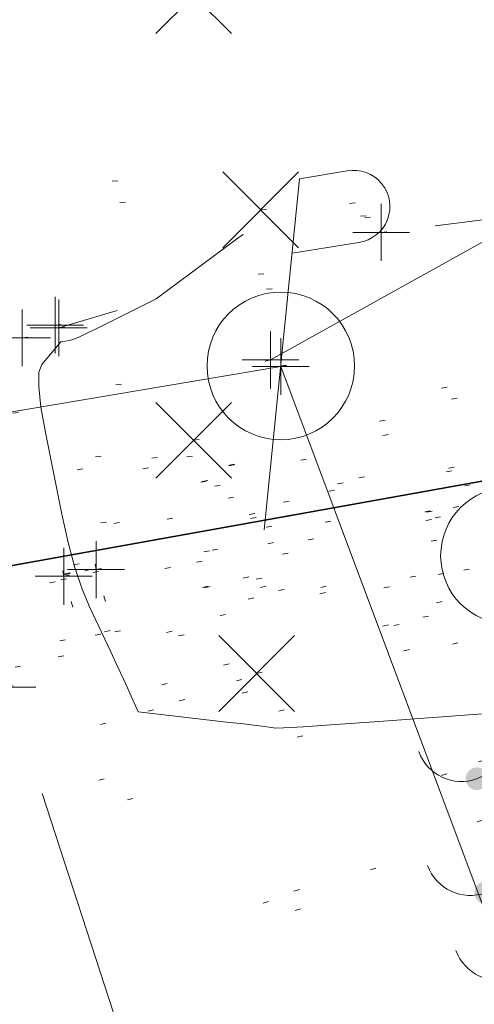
# Model space of a CAD drawing. Extents: x 413123 to 1465301, y 377724 to 504150.
# Tile 629 of 656: x 1463884 to 1463892, y 433947 to 433964. Entities that reach past the tile are written whole.
import ezdxf

# ---------------------------------------------------------------- set-up
doc = ezdxf.new("R2010")
doc.units = 0
doc.header["$MEASUREMENT"] = 0
for name, pattern in [('DGN Style 1', [8.732639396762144, 0.01453018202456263, -8.71810921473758]), ('DGN Style 3', [20.34225483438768, 14.53018202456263, -5.812072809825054]), ('DGN Style 5', [10.171127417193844, 4.35905460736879, -5.812072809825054]), ('ohcombex', [0])]:
    doc.linetypes.add(name, pattern=pattern)
for name, color, linetype, lineweight in [('DT_X_Contour_Minor', 136, 'DGN Style 3', 0), ('DT_X_Terrain_Ground_Line', 92, 'DGN Style 3', 13), ('PV_X_Curb', 120, 'DGN Style 1', 0), ('PV_X_EOP', 7, 'DGN Style 3', 0), ('PV_X_Walk', 120, 'DGN Style 5', 0), ('SV_X_Mon_Cells_Found', 7, 'Continuous', 0), ('SV_X_Random_Point (Construction)', 7, 'Continuous', 0), ('UT_X_Electric_Cells', 1, 'Continuous', 0), ('UT_X_Misc_Cells', 7, 'Continuous', 0), ('UT_X_Overhead_Combined', 30, 'ohcombex', 0)]:
    doc.layers.add(name, color=color, linetype=linetype, lineweight=lineweight)
for name, color, linetype, lineweight, transparency in [('SV_Observation (Construction)', 97, 'DGN Style 1', 0, 0.9), ('SV_Setup (Construction)', 4, 'Continuous', 30, 0.9), ('SV_X_Shot_Marker (Construction)', 40, 'Continuous', 0, 0.5)]:
    doc.layers.add(name, color=color, linetype=linetype, lineweight=lineweight, transparency=transparency)

# ---------------------------------------------------------------- blocks, each defined once
blk = doc.blocks.new('DM_5')
at = {"layer": 'UT_X_Misc_Cells', "linetype": 'Continuous', "lineweight": 0}
h = blk.add_hatch(color=52, dxfattribs=at)
edge = h.paths.add_edge_path()
edge.add_arc((3.637978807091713e-12, 1.818989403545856e-12), 0.01, 0, 360)
at = {"layer": 'UT_X_Misc_Cells', "color": 52, "linetype": 'Continuous', "lineweight": 0}
blk.add_arc((0.04000000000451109, -1.455191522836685e-11), 0.04000000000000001, 90, 270, dxfattribs=at)
blk = doc.blocks.new('DM_6')
at = {"layer": 'UT_X_Misc_Cells', "linetype": 'Continuous', "lineweight": 0}
h = blk.add_hatch(color=52, dxfattribs=at)
edge = h.paths.add_edge_path()
edge.add_arc((1.091393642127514e-11, 0), 0.01, 0, 360)
at = {"layer": 'UT_X_Misc_Cells', "color": 52, "linetype": 'Continuous', "lineweight": 0}
blk.add_arc((0.04000000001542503, 0), 0.04000000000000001, 90, 270, dxfattribs=at)
blk = doc.blocks.new('DM_7')
at = {"layer": 'UT_X_Misc_Cells', "linetype": 'Continuous', "lineweight": 0}
h = blk.add_hatch(color=52, dxfattribs=at)
edge = h.paths.add_edge_path()
edge.add_arc((3.637978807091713e-12, 5.456968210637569e-12), 0.01, 0, 360)
at = {"layer": 'UT_X_Misc_Cells', "color": 52, "linetype": 'Continuous', "lineweight": 0}
blk.add_arc((0.03999999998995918, 0), 0.04000000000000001, 90, 270, dxfattribs=at)
blk = doc.blocks.new('SVPT_91')
at = {"layer": 'SV_X_Shot_Marker (Construction)', "transparency": 33554495}
for p, q in [((1.455191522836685e-11, 0.02500000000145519), (1.455191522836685e-11, -0.02499999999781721)), ((-0.02499999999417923, 3.637978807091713e-12), (0.02500000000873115, 3.637978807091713e-12))]:
    blk.add_line(p, q, dxfattribs=at)
blk.add_point((1.455191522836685e-11, 3.637978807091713e-12), dxfattribs=at)
blk = doc.blocks.new('PP_3')
at = {"layer": 'UT_X_Electric_Cells', "color": 1, "linetype": 'Continuous', "lineweight": 0}
for p, q in [((0.04283333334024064, 0.1599999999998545), (-0.03749999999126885, -0.1400000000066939)), ((0.04283333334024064, 0.1599999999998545), (0.0853333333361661, 0.1600000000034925)), ((0.02575000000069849, 0.0962500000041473), (0.08533333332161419, 0.09624999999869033))]:
    blk.add_line(p, q, dxfattribs=at)
blk.add_circle((0, -1.818989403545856e-12), 0.06499999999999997, dxfattribs=at)
at = {"layer": 'UT_X_Electric_Cells', "color": 1, "linetype": 'Continuous', "lineweight": 0, "extrusion": (0, 0, -1)}
blk.add_arc((-0.08595833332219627, 0.1281249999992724), 0.03188112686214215, 88.8766972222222, 271.1233027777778, dxfattribs=at)
blk = doc.blocks.new('X_30')
at = {"layer": 'SV_X_Random_Point (Construction)', "color": 7, "linetype": 'Continuous', "lineweight": 0, "transparency": 33554559}
for p, q in [((-0.03333333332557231, -0.03337499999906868), (0.03333333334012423, 0.03337499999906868)), ((-0.03333333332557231, 0.03337499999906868), (0.03333333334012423, -0.03337499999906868))]:
    blk.add_line(p, q, dxfattribs=at)
blk = doc.blocks.new('SVPT_93')
at = {"layer": 'SV_X_Shot_Marker (Construction)', "transparency": 33554495}
for p, q in [((-1.455191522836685e-11, 0.02499999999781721), (-1.455191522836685e-11, -0.02500000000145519)), ((-0.02500000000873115, 0), (0.02499999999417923, 0))]:
    blk.add_line(p, q, dxfattribs=at)
blk.add_point((-1.455191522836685e-11, 0), dxfattribs=at)
blk = doc.blocks.new('SVPT_94')
at = {"layer": 'SV_X_Shot_Marker (Construction)', "transparency": 33554495}
for p, q in [((0, 0.02500000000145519), (0, -0.02500000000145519)), ((-0.02499999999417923, 0), (0.02500000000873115, 0))]:
    blk.add_line(p, q, dxfattribs=at)
blk.add_point((0, 0), dxfattribs=at)
blk = doc.blocks.new('SVPT_95')
at = {"layer": 'SV_X_Shot_Marker (Construction)', "transparency": 33554495}
for p, q in [((0, 0.02499999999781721), (0, -0.02500000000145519)), ((-0.02499999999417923, 0), (0.02499999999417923, 0))]:
    blk.add_line(p, q, dxfattribs=at)
blk.add_point((0, 0), dxfattribs=at)
blk = doc.blocks.new('X_31')
at = {"layer": 'SV_X_Random_Point (Construction)', "color": 7, "linetype": 'Continuous', "lineweight": 0, "transparency": 33554559}
for p, q in [((-0.03333333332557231, -0.03337499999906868), (0.03333333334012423, 0.03337499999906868)), ((-0.03333333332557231, 0.03337499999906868), (0.03333333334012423, -0.03337499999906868))]:
    blk.add_line(p, q, dxfattribs=at)
blk = doc.blocks.new('SVPT_103')
at = {"layer": 'SV_X_Shot_Marker (Construction)', "transparency": 33554495}
for p, q in [((0, 0.02500000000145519), (0, -0.02499999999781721)), ((-0.02499999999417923, 3.637978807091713e-12), (0.02499999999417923, 3.637978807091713e-12))]:
    blk.add_line(p, q, dxfattribs=at)
blk.add_point((0, 3.637978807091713e-12), dxfattribs=at)
blk = doc.blocks.new('X_33')
at = {"layer": 'SV_X_Random_Point (Construction)', "color": 7, "linetype": 'Continuous', "lineweight": 0, "transparency": 33554559}
for p, q in [((-0.03333333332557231, -0.03337500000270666), (0.03333333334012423, 0.03337499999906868)), ((-0.03333333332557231, 0.03337499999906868), (0.03333333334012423, -0.03337500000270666))]:
    blk.add_line(p, q, dxfattribs=at)
blk = doc.blocks.new('X_34')
at = {"layer": 'SV_X_Random_Point (Construction)', "color": 7, "linetype": 'Continuous', "lineweight": 0, "transparency": 33554559}
for p, q in [((-0.03333333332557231, -0.03337499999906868), (0.03333333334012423, 0.03337500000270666)), ((-0.03333333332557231, 0.03337500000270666), (0.03333333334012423, -0.03337499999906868))]:
    blk.add_line(p, q, dxfattribs=at)
blk = doc.blocks.new('SVPT_104')
at = {"layer": 'SV_X_Shot_Marker (Construction)', "transparency": 33554495}
for p, q in [((1.455191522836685e-11, 0.02500000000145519), (1.455191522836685e-11, -0.02500000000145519)), ((-0.02499999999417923, 0), (0.02500000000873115, 0))]:
    blk.add_line(p, q, dxfattribs=at)
blk.add_point((1.455191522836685e-11, 0), dxfattribs=at)
blk = doc.blocks.new('SVPT_105')
at = {"layer": 'SV_X_Shot_Marker (Construction)', "transparency": 33554495}
for p, q in [((1.455191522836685e-11, 0.02500000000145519), (1.455191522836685e-11, -0.02500000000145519)), ((-0.02499999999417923, 0), (0.02500000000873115, 0))]:
    blk.add_line(p, q, dxfattribs=at)
blk.add_point((1.455191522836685e-11, 0), dxfattribs=at)
blk = doc.blocks.new('SVPT_106')
at = {"layer": 'SV_X_Shot_Marker (Construction)', "transparency": 33554495}
for p, q in [((0, 0.02499999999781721), (0, -0.02500000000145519)), ((-0.02499999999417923, 0), (0.02500000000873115, 0))]:
    blk.add_line(p, q, dxfattribs=at)
blk.add_point((0, 0), dxfattribs=at)
blk = doc.blocks.new('SVPT_302')
at = {"layer": 'SV_X_Shot_Marker (Construction)', "transparency": 33554495}
for p, q in [((1.455191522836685e-11, 0.02499999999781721), (1.455191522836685e-11, -0.02500000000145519)), ((-0.02499999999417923, 0), (0.02500000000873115, 0))]:
    blk.add_line(p, q, dxfattribs=at)
blk.add_point((1.455191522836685e-11, 0), dxfattribs=at)
blk = doc.blocks.new('*U5554', base_point=(1463158.719041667, 433438.2508333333, 579.5851666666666))
at = {"layer": 'DT_X_Contour_Minor', "elevation": 587.0000000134, "flags": 128}
blk.add_lwpolyline([(1463885.846770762, 433953.0505833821), (1463885.971694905, 433952.7848986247), (1463886.069770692, 433952.5750363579), (1463886.140998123, 433952.4209965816), (1463886.185377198, 433952.3227792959), (1463886.329833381, 433951.994684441), (1463887.889808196, 433951.8170019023), (1463888.187437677, 433951.7829084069), (1463888.411765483, 433951.7567775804), (1463888.562791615, 433951.7386094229), (1463888.640516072, 433951.7284039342), (1463888.750045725, 433951.7118061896), (1463888.894839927, 433951.7143996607), (1463889.247075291, 433951.7346283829), (1463889.806751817, 433951.7724923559), (1463890.573869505, 433951.8279915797), (1463892.896104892, 433951.9995031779), (1463893.736121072, 433951.9809543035), (1463894.514493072, 433951.7966739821), (1463895.231220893, 433951.4466622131), (1463895.886304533, 433950.930918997), (1463897.551002, 433949.3346284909), (1463898.176016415, 433948.7662622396), (1463898.802536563, 433948.258381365), (1463899.430562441, 433947.8109858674), (1463900.06009405, 433947.4240757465), (1463901.74085265, 433946.4729625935), (1463902.308046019, 433946.1409313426), (1463902.749057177, 433945.8581724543), (1463903.063886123, 433945.6246859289), (1463903.252532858, 433945.4404717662), (1463903.587347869, 433945.0149304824), (1463903.734286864, 433944.8464693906), (1463903.923992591, 433944.6602420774), (1463904.156465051, 433944.456248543), (1463904.431704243, 433944.2344887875), (1463905.22269773, 433943.6194411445), (1463905.497583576, 433943.3871857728), (1463905.728995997, 433943.1517053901), (1463905.916934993, 433942.9129999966), (1463906.061400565, 433942.6710695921), (1463906.388677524, 433942.0216218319), (1463906.517405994, 433941.7667798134), (1463906.658133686, 433941.4893395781), (1463906.810860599, 433941.1893011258), (1463906.975586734, 433940.8666644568), (1463907.772306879, 433939.3082974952), (1463906.974349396, 433942.1687456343), (1463906.822450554, 433942.7126727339), (1463906.708735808, 433943.118547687), (1463906.633205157, 433943.3863704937), (1463906.595858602, 433943.5161411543), (1463906.547179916, 433943.6781267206), (1463906.516316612, 433943.7950108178), (1463906.460235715, 433944.0241739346), (1463906.378937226, 433944.3656160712), (1463906.272421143, 433944.8193372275), (1463905.954754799, 433946.1789656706), (1463905.841432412, 433946.6494932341), (1463905.739715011, 433947.0413545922), (1463905.649602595, 433947.3545497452), (1463905.571095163, 433947.5890786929), (1463905.377215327, 433948.1096009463), (1463905.298517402, 433948.317094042), (1463905.207833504, 433948.5491816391), (1463905.105163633, 433948.8058637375), (1463904.990507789, 433949.0871403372), (1463904.668777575, 433949.8700039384), (1463904.550845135, 433950.1540803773), (1463904.438345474, 433950.4191619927), (1463904.331278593, 433950.6652487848), (1463904.229644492, 433950.8923407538), (1463903.965863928, 433951.4725929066), (1463903.86479003, 433951.6889461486), (1463903.759403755, 433951.9028167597), (1463903.649705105, 433952.1142047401), (1463903.53569408, 433952.3231100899), (1463903.225914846, 433952.8768808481), (1463903.104974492, 433953.0894491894), (1463902.974487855, 433953.3118261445), (1463902.834454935, 433953.5440117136), (1463902.684875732, 433953.7860058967), (1463902.27326948, 433954.4444018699), (1463902.122120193, 433954.6836939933), (1463901.977377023, 433954.9077733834), (1463901.83903997, 433955.1166400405), (1463901.707109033, 433955.3102939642), (1463901.363834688, 433955.8064207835), (1463901.218083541, 433956.0044278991), (1463901.038285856, 433956.2263541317), (1463900.824441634, 433956.4721994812), (1463900.576550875, 433956.7419639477), (1463899.870113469, 433957.4932280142), (1463899.627449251, 433957.7525848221), (1463899.429284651, 433957.9672071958), (1463899.27561967, 433958.1370951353), (1463899.166454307, 433958.2622486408), (1463898.934679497, 433958.5363454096), (1463898.842990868, 433958.6385475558), (1463898.741756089, 433958.739581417), (1463898.63097516, 433958.8394469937), (1463898.510648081, 433958.9381442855), (1463898.17704767, 433959.199779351), (1463898.065242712, 433959.2880677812), (1463897.980028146, 433959.3567067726), (1463897.921403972, 433959.4056963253), (1463897.88937019, 433959.4350364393), (1463897.839400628, 433959.4870774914), (1463897.813947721, 433959.510180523), (1463897.775066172, 433959.5404588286), (1463897.722755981, 433959.5779124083), (1463897.657017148, 433959.622541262), (1463897.31890243, 433959.8475515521), (1463896.81606401, 433959.9051577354), (1463896.704759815, 433959.9191563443), (1463896.586349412, 433959.9364638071), (1463896.4608328, 433959.9570801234), (1463896.32820998, 433959.9810052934), (1463895.96507418, 433960.0492175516), (1463895.774672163, 433960.0808821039), (1463895.475817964, 433960.1247165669), (1463895.068511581, 433960.180720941), (1463894.552753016, 433960.2488952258), (1463891.892824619, 433960.5954383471), (1463891.878891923, 433960.5975049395), (1463891.864696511, 433960.6008914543), (1463891.82808143, 433960.6101653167), (1463891.769046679, 433960.6253265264), (1463891.68759226, 433960.6463750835), (1463891.440487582, 433960.7103543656), (1463891.354012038, 433960.7343787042), (1463891.279913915, 433960.7584672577), (1463891.218193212, 433960.7826200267), (1463891.16884993, 433960.8068370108), (1463891.053771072, 433960.8715012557), (1463891.011490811, 433960.8967661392), (1463890.970959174, 433960.9240626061), (1463890.932176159, 433960.9533906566), (1463890.895141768, 433960.9847502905), (1463890.798714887, 433961.0710847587), (1463890.729103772, 433961.0930065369), (1463890.592590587, 433961.0940210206), (1463890.389175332, 433961.0741282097), (1463890.118858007, 433961.0333281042), (1463889.308809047, 433960.8966514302), (1463889.004481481, 433960.8231429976), (1463888.699035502, 433960.7051252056), (1463888.392471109, 433960.5425980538), (1463888.084788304, 433960.3355615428), (1463886.646325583, 433959.2655359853), (1463885.626878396, 433958.7590760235), (1463885.431589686, 433958.6634795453), (1463885.282629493, 433958.5937443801), (1463885.179997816, 433958.5498705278), (1463885.123694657, 433958.5318579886), (1463884.969046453, 433958.5081425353), (1463884.632359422, 433958.1139876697), (1463884.582600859, 433957.9740017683), (1463884.577619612, 433957.7229675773), (1463884.617415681, 433957.360885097), (1463884.701989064, 433956.8877543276), (1463884.987221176, 433955.4780078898), (1463885.098106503, 433954.9787353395), (1463885.216838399, 433954.5382275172), (1463885.343416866, 433954.1564844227), (1463885.477841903, 433953.833506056), (1463885.846770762, 433953.0505833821)], dxfattribs=at)
blk = doc.blocks.new('IPF_7')
at = {"layer": 'SV_X_Mon_Cells_Found', "color": 7, "linetype": 'Continuous', "lineweight": 0, "flags": 128}
for points in [[(0.1007188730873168, 0.04000000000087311), (0.1183555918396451, 0.04000000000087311)], [(0.1095372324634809, -0.04000000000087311), (0.1095372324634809, 0.04000000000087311)], [(0.1878001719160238, -0.04000000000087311), (0.1878001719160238, 0.04000000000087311), (0.2142552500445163, 0.04000000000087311), (0.2170152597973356, 0.03936523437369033), (0.2208690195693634, 0.03810546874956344), (0.2225267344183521, 0.03684570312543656), (0.224175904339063, 0.03558593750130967), (0.2263804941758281, 0.03244140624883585), (0.2280382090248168, 0.02928710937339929), (0.2291405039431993, 0.02424804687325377), (0.2291405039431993, 0.01668945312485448), (0.2285850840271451, 0.01416992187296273), (0.2274827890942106, 0.01039062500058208), (0.2252781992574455, 0.005986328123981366), (0.2230736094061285, 0.004091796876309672), (0.2214244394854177, 0.002832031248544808), (0.2186644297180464, 0.001572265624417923), (0.2142552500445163, 0.0009472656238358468), (0.1878001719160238, 0.0009472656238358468)], [(0.3382677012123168, 0.04000000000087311), (0.3002342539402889, 0.04000000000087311), (0.3002342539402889, -0.04000000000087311)], [(0.3002342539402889, 0.0009472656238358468), (0.3272447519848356, 0.0009472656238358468)], [(0.1574913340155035, -0.02928710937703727), (0.1602427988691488, -0.02928710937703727), (0.1619005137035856, -0.03054687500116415), (0.1635496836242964, -0.03306640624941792), (0.1635496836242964, -0.03622070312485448), (0.1619005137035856, -0.03874023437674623), (0.1602427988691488, -0.04000000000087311), (0.1574913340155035, -0.04000000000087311), (0.1558336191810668, -0.03874023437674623), (0.1541844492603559, -0.03622070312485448), (0.1541844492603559, -0.03306640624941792), (0.1558336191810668, -0.03054687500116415), (0.1574913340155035, -0.02928710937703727)], [(0.2699254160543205, -0.02928710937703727), (0.2726768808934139, -0.02928710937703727), (0.2743345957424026, -0.03054687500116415), (0.2759837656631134, -0.03306640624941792), (0.2759837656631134, -0.03622070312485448), (0.2743345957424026, -0.03874023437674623), (0.2726768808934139, -0.04000000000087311), (0.2699254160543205, -0.04000000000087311), (0.2682677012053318, -0.03874023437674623), (0.266618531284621, -0.03622070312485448), (0.266618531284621, -0.03306640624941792), (0.2682677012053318, -0.03054687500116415), (0.2699254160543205, -0.02928710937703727)], [(0.3773948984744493, -0.02928710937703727), (0.3801463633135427, -0.02928710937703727), (0.3818040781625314, -0.03054687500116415), (0.3834532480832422, -0.03306640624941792), (0.3834532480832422, -0.03622070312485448), (0.3818040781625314, -0.03874023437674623), (0.3801463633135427, -0.04000000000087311), (0.3773948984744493, -0.04000000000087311), (0.3757371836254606, -0.03874023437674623), (0.3740880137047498, -0.03622070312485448), (0.3740880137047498, -0.03306640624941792), (0.3757371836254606, -0.03054687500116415), (0.3773948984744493, -0.02928710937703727)], [(0.1007188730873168, -0.04000000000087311), (0.1183555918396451, -0.04000000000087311)]]:
    blk.add_lwpolyline(points, dxfattribs=at)
at = {"layer": 'SV_X_Mon_Cells_Found', "color": 7, "linetype": 'Continuous', "lineweight": 0}
blk.add_circle((0, 0), 0.06, dxfattribs=at)

msp = doc.modelspace()

# ---------------------------------------------------------------- linework, layer by layer
at = {"layer": 'PV_X_Curb'}
for points in [[(1463903.241192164, 433898.6290314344, 581.571298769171), (1463894.630819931, 433925.1549923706, 583.6657565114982), (1463890.758039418, 433937.0304540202, 585.3591660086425), (1463885.588438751, 433954.5000782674, 587.2747174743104), (1463884.930374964, 433958.7583842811, 586.9828481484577)], [(1463902.826447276, 433898.3752455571, 581.1127084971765), (1463894.114335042, 433924.8799244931, 583.1530743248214), (1463890.202233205, 433936.9368045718, 584.9057043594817), (1463885.01867336, 433954.3832983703, 586.8705678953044), (1463884.285284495, 433958.5799174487, 586.949374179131)]]:
    msp.add_polyline3d(points, dxfattribs=at)
msp.add_rational_spline([(1463918.433365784, 433903.2800645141, 586.5615754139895), (1463915.606688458, 433912.8476242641, 586.6764477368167), (1463912.780011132, 433922.4151840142, 586.7913200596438), (1463909.953333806, 433931.9827437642, 586.906192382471), (1463908.822848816, 433935.7797755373, 586.9548154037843), (1463907.692363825, 433939.5768073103, 587.0034384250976), (1463906.561878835, 433943.3738390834, 587.0520614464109), (1463905.236605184, 433949.4830097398, 587.42510920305), (1463902.062519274, 433955.7387455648, 587.5438242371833), (1463894.032986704, 433962.7347781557, 586.6153564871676), (1463886.66561261, 433968.3480086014, 587.0579364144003), (1463879.381993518, 433967.4529931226, 586.8130034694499), (1463875.497051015, 433966.2799084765, 586.7107736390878), (1463867.264361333, 433963.7939921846, 586.4941355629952), (1463859.031671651, 433961.3080758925, 586.2774974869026), (1463850.798981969, 433958.8221596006, 586.0608594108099), (1463849.316228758, 433958.3926574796, 586.1244216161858), (1463847.833475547, 433957.9631553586, 586.1879838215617), (1463846.350722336, 433957.5336532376, 586.2515460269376), (1463842.874246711, 433956.4914039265, 586.1680078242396), (1463839.397771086, 433955.4491546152, 586.0844696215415), (1463835.921295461, 433954.4069053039, 586.0009314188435), (1463819.65788012, 433950.3740758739, 585.640954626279), (1463803.394464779, 433946.3412464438, 585.2809778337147), (1463787.131049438, 433942.3084170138, 584.9210010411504), (1463770.8632785, 433939.2183280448, 584.5600207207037), (1463754.567379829, 433936.2820166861, 584.1844011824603), (1463738.244817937, 433933.4997468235, 583.7941761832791), (1463729.039093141, 433931.981117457, 583.5469045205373), (1463719.833368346, 433930.4624880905, 583.2996328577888), (1463710.62764355, 433928.943858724, 583.0523611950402), (1463701.079886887, 433927.3541023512, 582.8091037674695), (1463691.532130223, 433925.7643459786, 582.5658463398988), (1463681.984373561, 433924.1745896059, 582.3225889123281), (1463672.889983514, 433922.6539602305, 582.1070102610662), (1463663.795593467, 433921.1333308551, 581.8914316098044), (1463654.70120342, 433919.6127014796, 581.6758529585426), (1463651.596372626, 433918.9332886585, 581.4831893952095), (1463648.491541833, 433918.2538758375, 581.2905258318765), (1463645.386711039, 433917.5744630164, 581.0978622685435), (1463645.381013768, 433917.5652783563, 581.0985375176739), (1463645.375316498, 433917.5560936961, 581.0992127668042), (1463645.369619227, 433917.546909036, 581.0998880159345)], [1, 1, 1, 1, 1, 1, 1, 1, 1, 1, 1, 1, 1, 1, 1, 1, 1, 1, 1, 1, 1, 1, 1, 1, 1, 0.9999700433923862, 0.9999700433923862, 1, 1, 1, 1, 1, 1, 1, 1, 1, 1, 1, 1, 1, 1, 1, 1], degree=3, knots=[0, 0, 0, 0, 0.07692307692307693, 0.07692307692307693, 0.07692307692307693, 0.1538461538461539, 0.1538461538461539, 0.1538461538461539, 0.184595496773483, 0.1912990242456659, 0.2113841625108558, 0.2307692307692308, 0.2307692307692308, 0.2307692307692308, 0.3076923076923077, 0.3076923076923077, 0.3076923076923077, 0.3846153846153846, 0.3846153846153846, 0.3846153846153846, 0.4615384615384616, 0.4615384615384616, 0.4615384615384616, 0.5384615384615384, 0.5384615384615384, 0.5384615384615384, 0.6153846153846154, 0.6153846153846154, 0.6153846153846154, 0.6923076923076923, 0.6923076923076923, 0.6923076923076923, 0.7692307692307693, 0.7692307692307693, 0.7692307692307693, 0.8461538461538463, 0.8461538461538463, 0.8461538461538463, 0.9230769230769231, 0.9230769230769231, 0.9230769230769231, 1, 1, 1, 1], dxfattribs=at)
msp.add_open_spline([(1463918.869093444, 433903.426573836, 586.0989597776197), (1463916.070351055, 433912.9689647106, 586.2258960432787), (1463913.271608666, 433922.5113555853, 586.3528323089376), (1463910.472866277, 433932.0537464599, 586.4797685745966), (1463909.356173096, 433935.8823162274, 586.5324415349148), (1463908.239479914, 433939.7108859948, 586.585114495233), (1463907.122786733, 433943.5394557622, 586.6377874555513), (1463905.346302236, 433949.630112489, 586.7215819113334), (1463902.527896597, 433956.0253372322, 586.6336814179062), (1463894.285277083, 433963.2549696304, 586.8776311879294), (1463890.023120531, 433965.8830142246, 586.8591261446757), (1463886.494651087, 433967.4286323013, 586.8005309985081)], degree=3, knots=[0, 0, 0, 0, 0.3333333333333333, 0.3333333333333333, 0.3333333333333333, 0.6666666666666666, 0.6666666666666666, 0.6666666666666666, 0.8453333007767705, 0.8843399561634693, 1, 1, 1, 1], dxfattribs=at)
at = {"layer": 'PV_X_EOP'}
msp.add_polyline3d([(1463901.784000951, 433898.0663631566, 581.0626108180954), (1463893.157375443, 433924.108487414, 583.079326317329), (1463889.135526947, 433936.7431957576, 584.9270943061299), (1463884.027763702, 433952.4314489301, 586.8447757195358), (1463854.586404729, 433943.4622641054, 586.2943762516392), (1463856.815669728, 433938.5142523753, 585.639527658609)], dxfattribs=at)
msp.add_rational_spline([(1463920.791048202, 433904.0633671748, 586.3037028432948), (1463917.936213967, 433913.6655179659, 586.4221177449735), (1463915.081379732, 433923.2676687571, 586.5405326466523), (1463912.226545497, 433932.8698195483, 586.6589475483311), (1463911.165241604, 433936.6067062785, 586.7081786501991), (1463910.103937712, 433940.3435930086, 586.7574097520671), (1463909.04263382, 433944.0804797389, 586.8066408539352), (1463907.720337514, 433950.726873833, 586.8848170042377), (1463904.25707427, 433957.3440689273, 586.9345440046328), (1463895.714915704, 433965.1768086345, 587.0128089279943), (1463886.636716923, 433967.9750135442, 586.760751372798), (1463879.106911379, 433967.8787315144, 586.7222989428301), (1463875.336479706, 433966.7637938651, 586.6165797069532), (1463867.107361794, 433964.3303978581, 586.3858432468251), (1463858.878243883, 433961.8970018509, 586.1551067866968), (1463850.649125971, 433959.4636058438, 585.9243703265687), (1463849.119743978, 433958.9870037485, 585.8954569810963), (1463847.590361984, 433958.5104016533, 585.8665436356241), (1463846.060979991, 433958.033799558, 585.8376302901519), (1463842.62343288, 433957.0122987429, 585.7533386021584), (1463839.185885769, 433955.9907979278, 585.6690469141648), (1463835.748338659, 433954.9692971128, 585.5847552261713), (1463819.460309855, 433950.979356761, 585.2009035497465), (1463803.172281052, 433946.9894164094, 584.8170518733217), (1463786.884252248, 433942.9994760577, 584.433200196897), (1463770.753828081, 433939.7659148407, 584.0371321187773), (1463754.569688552, 433936.8118276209, 583.6493587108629), (1463738.336678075, 433934.1380986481, 583.2699960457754), (1463729.093822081, 433932.5865984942, 583.0264172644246), (1463719.850966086, 433931.0350983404, 582.7828384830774), (1463710.608110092, 433929.4835981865, 582.5392597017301), (1463700.929105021, 433927.8691301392, 582.3193884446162), (1463691.25009995, 433926.254662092, 582.0995171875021), (1463681.571094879, 433924.6401940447, 581.8796459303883), (1463672.581206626, 433923.1298516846, 581.6503499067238), (1463663.591318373, 433921.6195093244, 581.4210538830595), (1463654.60143012, 433920.1091669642, 581.1917578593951), (1463651.461804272, 433919.5789185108, 581.0892299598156), (1463648.322178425, 433919.0486700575, 580.9867020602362), (1463645.182552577, 433918.5184216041, 580.8841741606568), (1463633.317211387, 433916.5175558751, 580.6799924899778), (1463621.451870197, 433914.5166901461, 580.4758108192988), (1463609.586529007, 433912.5158244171, 580.2716291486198), (1463599.760228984, 433910.9001845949, 580.1664984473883), (1463589.93392896, 433909.2845447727, 580.061367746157), (1463580.107628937, 433907.6689049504, 579.9562370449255), (1463571.534539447, 433906.2474698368, 579.8068422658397), (1463562.961449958, 433904.826034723, 579.6574474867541), (1463554.388360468, 433903.4045996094, 579.5080527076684), (1463544.3923866, 433901.7484337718, 579.3141872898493), (1463534.396412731, 433900.0922679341, 579.1203218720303), (1463524.400438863, 433898.4361020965, 578.9264564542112), (1463516.493257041, 433897.138429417, 578.815980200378), (1463508.586075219, 433895.8407567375, 578.7055039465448), (1463500.678893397, 433894.5430840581, 578.5950276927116), (1463490.338688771, 433892.8074350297, 578.4153121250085), (1463479.998484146, 433891.0717860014, 578.2355965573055), (1463469.658279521, 433889.3361369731, 578.0558809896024), (1463458.946084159, 433887.5293454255, 577.9014269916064), (1463448.233888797, 433885.7225538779, 577.7469729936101), (1463437.521693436, 433883.9157623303, 577.5925189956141), (1463429.424077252, 433882.5948891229, 577.4610983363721), (1463421.326461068, 433881.2740159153, 577.3296776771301), (1463413.228844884, 433879.9531427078, 577.1982570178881), (1463404.256560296, 433878.4601595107, 577.0371808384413), (1463395.284275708, 433876.9671763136, 576.8761046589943), (1463386.311991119, 433875.4741931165, 576.7150284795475), (1463381.952417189, 433874.7711210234, 576.6165084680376), (1463377.592843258, 433874.0680489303, 576.5179884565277), (1463373.233269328, 433873.3649768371, 576.419468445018), (1463367.295375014, 433872.3152518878, 576.3411538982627), (1463361.357480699, 433871.2655269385, 576.2628393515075), (1463355.419586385, 433870.2158019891, 576.1845248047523), (1463347.624599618, 433868.920801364, 576.1089125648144), (1463339.82961285, 433867.6258007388, 576.0333003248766), (1463332.034626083, 433866.3308001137, 575.9576880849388), (1463326.181806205, 433865.3229802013, 575.8961451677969), (1463320.328986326, 433864.3151602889, 575.834602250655), (1463314.476166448, 433863.3073403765, 575.7730593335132), (1463311.826944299, 433862.8856345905, 575.7480777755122), (1463309.177722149, 433862.4639288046, 575.7230962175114), (1463306.5285, 433862.0422230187, 575.6981146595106)], [1, 1, 1, 1, 1, 1, 1, 1, 1, 1, 1, 1, 1, 1, 1, 1, 1, 1, 1, 1, 1, 1, 1, 1, 1, 0.9999002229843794, 0.9999002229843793, 1, 1, 1, 1, 1, 1, 1, 1, 1, 1, 1, 1, 1, 1, 1, 1, 1, 1, 1, 1, 1, 1, 1, 1, 1, 1, 1, 1, 1, 1, 1, 1, 1, 1, 1, 1, 1, 1, 1, 1, 1, 1, 1, 1, 1, 1, 1, 1, 1, 1, 1, 1, 1, 1, 1], degree=3, knots=[0, 0, 0, 0, 0.03846153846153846, 0.03846153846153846, 0.03846153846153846, 0.07692307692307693, 0.07692307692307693, 0.07692307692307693, 0.09254171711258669, 0.09603727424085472, 0.1059763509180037, 0.1153846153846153, 0.1153846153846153, 0.1153846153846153, 0.1538461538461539, 0.1538461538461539, 0.1538461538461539, 0.1923076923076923, 0.1923076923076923, 0.1923076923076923, 0.2307692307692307, 0.2307692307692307, 0.2307692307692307, 0.2692307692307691, 0.2692307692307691, 0.2692307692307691, 0.3076923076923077, 0.3076923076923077, 0.3076923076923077, 0.3461538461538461, 0.3461538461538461, 0.3461538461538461, 0.3846153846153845, 0.3846153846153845, 0.3846153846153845, 0.423076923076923, 0.423076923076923, 0.423076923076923, 0.4615384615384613, 0.4615384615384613, 0.4615384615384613, 0.4999999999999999, 0.4999999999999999, 0.4999999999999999, 0.5384615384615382, 0.5384615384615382, 0.5384615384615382, 0.5769230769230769, 0.5769230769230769, 0.5769230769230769, 0.6153846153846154, 0.6153846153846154, 0.6153846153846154, 0.6538461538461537, 0.6538461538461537, 0.6538461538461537, 0.6923076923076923, 0.6923076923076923, 0.6923076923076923, 0.7307692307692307, 0.7307692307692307, 0.7307692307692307, 0.7692307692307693, 0.7692307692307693, 0.7692307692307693, 0.8076923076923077, 0.8076923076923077, 0.8076923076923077, 0.8461538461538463, 0.8461538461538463, 0.8461538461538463, 0.8846153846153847, 0.8846153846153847, 0.8846153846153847, 0.9230769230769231, 0.9230769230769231, 0.9230769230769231, 0.9615384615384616, 0.9615384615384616, 0.9615384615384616, 1, 1, 1, 1], dxfattribs=at)
at = {"layer": 'PV_X_Walk', "extrusion": (0.05877399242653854, -0.2317016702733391, 0.9710097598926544), "elevation": -13940.64126175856, "flags": 128}
msp.add_lwpolyline([(1525656.748695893, 59083.76591493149), (1525651.472647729, 59084.45315942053), (1525645.55251112, 59084.21557789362)], dxfattribs=at)
at = {"layer": 'SV_Observation (Construction)', "transparency": 33554434}
for p, q in [((1463476.461946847, 433881.54296957, 578.8363490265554), (1463937.079700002, 433964.0654300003, 587.75)), ((1463476.464167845, 433881.5433674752, 578.8753227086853), (1463937.079700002, 433964.0654300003, 587.75)), ((1463476.473165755, 433881.5449795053, 578.8063729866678), (1463937.079700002, 433964.0654300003, 587.75)), ((1463476.476383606, 433881.5455560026, 578.8380618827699), (1463937.079700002, 433964.0654300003, 587.75)), ((1463937.094016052, 433964.0679948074, 587.7091487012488), (1463476.48249, 433881.5466500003, 578.84)), ((1463523.410217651, 433886.896208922, 579.6001791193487), (1463937.079700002, 433964.0654300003, 587.75)), ((1463523.556622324, 433886.927136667, 579.5953960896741), (1463937.079700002, 433964.0654300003, 587.75)), ((1463524.200573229, 433888.9879449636, 579.5962262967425), (1463937.079700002, 433964.0654300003, 587.75)), ((1463524.230418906, 433881.8717162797, 579.6335260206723), (1463937.079700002, 433964.0654300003, 587.75)), ((1463524.287975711, 433881.7785546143, 579.6386200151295), (1463937.079700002, 433964.0654300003, 587.75)), ((1463525.079159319, 433894.1608515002, 579.4074727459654), (1463937.079700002, 433964.0654300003, 587.75)), ((1463525.241870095, 433881.6944574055, 579.6536182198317), (1463937.079700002, 433964.0654300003, 587.75)), ((1463525.347232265, 433877.4455679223, 579.6257412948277), (1463937.079700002, 433964.0654300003, 587.75)), ((1463546.636344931, 433897.6571974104, 579.8496056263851), (1463937.079700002, 433964.0654300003, 587.75)), ((1463546.883896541, 433892.7764594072, 580.0083953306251), (1463937.079700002, 433964.0654300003, 587.75)), ((1463548.817319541, 433898.4563100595, 579.7839652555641), (1463937.079700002, 433964.0654300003, 587.75)), ((1463549.009194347, 433883.5073825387, 580.0952901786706), (1463937.079700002, 433964.0654300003, 587.75)), ((1463568.217975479, 433901.1671465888, 580.0992159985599), (1463937.079700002, 433964.0654300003, 587.75)), ((1463568.745752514, 433896.2915512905, 580.3008480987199), (1463937.079700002, 433964.0654300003, 587.75)), ((1463570.101273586, 433887.8074299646, 580.3062073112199), (1463937.079700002, 433964.0654300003, 587.75)), ((1463582.757425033, 433906.7802824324, 580.274152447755), (1463937.079700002, 433964.0654300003, 587.75)), ((1463582.774060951, 433906.8433345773, 580.1990967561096), (1463937.079700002, 433964.0654300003, 587.75)), ((1463590.377218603, 433904.766609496, 580.4757670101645), (1463937.079700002, 433964.0654300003, 587.75)), ((1463590.59624328, 433899.8286485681, 580.6906535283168), (1463937.079700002, 433964.0654300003, 587.75)), ((1463592.051624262, 433892.2443660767, 580.6782598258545), (1463937.079700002, 433964.0654300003, 587.75)), ((1463604.754956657, 433894.2338009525, 580.9065828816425), (1463937.079700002, 433964.0654300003, 587.75)), ((1463607.598963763, 433902.4514410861, 580.9539560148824), (1463937.079700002, 433964.0654300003, 587.75)), ((1463610.804712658, 433894.7904819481, 581.6543748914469), (1463937.079700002, 433964.0654300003, 587.75)), ((1463613.695598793, 433908.520791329, 580.8880276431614), (1463937.079700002, 433964.0654300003, 587.75)), ((1463614.01193327, 433903.6468114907, 581.1587744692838), (1463937.079700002, 433964.0654300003, 587.75)), ((1463614.05592392, 433903.5609999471, 581.1557933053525), (1463937.079700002, 433964.0654300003, 587.75)), ((1463614.20535961, 433902.5626923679, 581.5690892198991), (1463937.079700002, 433964.0654300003, 587.75)), ((1463614.533608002, 433903.6112398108, 581.1242472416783), (1463937.079700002, 433964.0654300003, 587.75)), ((1463615.593121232, 433895.8105697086, 581.6703239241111), (1463937.079700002, 433964.0654300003, 587.75)), ((1463616.067934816, 433895.7643066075, 581.2146869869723), (1463937.079700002, 433964.0654300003, 587.75)), ((1463616.083088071, 433903.9355286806, 581.1615390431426), (1463937.079700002, 433964.0654300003, 587.75)), ((1463617.551518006, 433896.0533508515, 581.223824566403), (1463937.079700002, 433964.0654300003, 587.75)), ((1463623.658648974, 433897.9110233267, 581.4436309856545), (1463937.079700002, 433964.0654300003, 587.75)), ((1463629.397454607, 433905.8284829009, 581.44752474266), (1463937.079700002, 433964.0654300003, 587.75)), ((1463632.685838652, 433894.8504426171, 581.2488693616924), (1463937.079700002, 433964.0654300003, 587.75)), ((1463637.294278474, 433907.719900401, 581.5625648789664), (1463937.079700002, 433964.0654300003, 587.75)), ((1463643.537916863, 433913.3795145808, 581.3269743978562), (1463937.079700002, 433964.0654300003, 587.75)), ((1463644.025196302, 433916.026218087, 581.1534581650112), (1463937.079700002, 433964.0654300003, 587.75)), ((1463644.228725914, 433908.4593224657, 581.6965519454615), (1463937.079700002, 433964.0654300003, 587.75)), ((1463644.782662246, 433908.597677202, 581.7316138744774), (1463937.079700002, 433964.0654300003, 587.75)), ((1463645.369619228, 433917.5469090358, 581.0998880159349), (1463937.079700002, 433964.0654300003, 587.75)), ((1463646.470113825, 433904.025826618, 581.7576423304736), (1463937.079700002, 433964.0654300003, 587.75)), ((1463646.963254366, 433904.3728625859, 581.798187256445), (1463937.079700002, 433964.0654300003, 587.75)), ((1463648.464641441, 433914.1342981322, 581.6394101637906), (1463937.079700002, 433964.0654300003, 587.75)), ((1463648.99982261, 433909.3040149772, 581.8330769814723), (1463937.079700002, 433964.0654300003, 587.75)), ((1463650.112971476, 433898.5971770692, 581.4888938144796), (1463937.079700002, 433964.0654300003, 587.75)), ((1463650.112971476, 433898.5971770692, 581.4888938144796), (1463937.079700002, 433964.0654300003, 587.75)), ((1463650.59438808, 433898.8900150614, 581.944981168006), (1463937.079700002, 433964.0654300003, 587.75)), ((1463650.59438808, 433898.8900150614, 581.944981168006), (1463937.079700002, 433964.0654300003, 587.75)), ((1463651.829234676, 433904.8584242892, 581.9184531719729), (1463937.079700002, 433964.0654300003, 587.75)), ((1463655.727054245, 433899.7984839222, 582.024397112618), (1463937.079700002, 433964.0654300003, 587.75)), ((1463671.69924678, 433917.9297126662, 582.035837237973), (1463937.079700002, 433964.0654300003, 587.75)), ((1463672.408269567, 433913.0505198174, 582.2288023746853), (1463937.079700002, 433964.0654300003, 587.75)), ((1463673.799947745, 433900.871112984, 581.0438608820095), (1463937.079700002, 433964.0654300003, 587.75)), ((1463685.035185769, 433907.8273494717, 581.43698601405), (1463937.079700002, 433964.0654300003, 587.75)), ((1463685.16230818, 433903.9413770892, 581.1585330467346), (1463937.079700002, 433964.0654300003, 587.75)), ((1463688.734090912, 433910.804512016, 581.7994826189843), (1463937.079700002, 433964.0654300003, 587.75)), ((1463689.102307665, 433906.9640234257, 582.2621888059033), (1463937.079700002, 433964.0654300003, 587.75)), ((1463692.796946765, 433921.3773370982, 582.5481177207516), (1463937.079700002, 433964.0654300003, 587.75)), ((1463693.595245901, 433916.583171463, 582.6851780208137), (1463937.079700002, 433964.0654300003, 587.75)), ((1463694.675189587, 433905.7611403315, 581.1309839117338), (1463937.079700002, 433964.0654300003, 587.75)), ((1463694.675189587, 433905.7611403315, 581.1309839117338), (1463937.079700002, 433964.0654300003, 587.75)), ((1463696.983640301, 433906.6660010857, 581.301871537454), (1463937.079700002, 433964.0654300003, 587.75)), ((1463714.59697654, 433924.8802097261, 583.0564933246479), (1463937.079700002, 433964.0654300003, 587.75)), ((1463715.201439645, 433919.9927084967, 583.2215414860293), (1463937.079700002, 433964.0654300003, 587.75)), ((1463716.381745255, 433912.1805322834, 581.8162109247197), (1463937.079700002, 433964.0654300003, 587.75)), ((1463738.244817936, 433933.4997468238, 583.794176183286), (1463937.079700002, 433964.0654300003, 587.75)), ((1463738.336678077, 433934.1380986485, 583.2699960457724), (1463937.079700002, 433964.0654300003, 587.75)), ((1463739.837161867, 433933.0275984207, 583.7387550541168), (1463937.079700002, 433964.0654300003, 587.75)), ((1463739.843640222, 433933.0653407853, 583.7181437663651), (1463937.079700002, 433964.0654300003, 587.75)), ((1463740.716396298, 433929.1811960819, 583.7560963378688), (1463937.079700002, 433964.0654300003, 587.75)), ((1463741.58314442, 433924.3234784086, 583.8746602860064), (1463937.079700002, 433964.0654300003, 587.75)), ((1463744.085930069, 433913.68941902, 581.7530552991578), (1463937.079700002, 433964.0654300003, 587.75)), ((1463763.180660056, 433937.8737758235, 584.379435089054), (1463937.079700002, 433964.0654300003, 587.75)), ((1463763.443032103, 433938.5040342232, 583.8643680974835), (1463937.079700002, 433964.0654300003, 587.75)), ((1463764.212101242, 433933.0796150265, 584.4075674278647), (1463937.079700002, 433964.0654300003, 587.75)), ((1463765.063727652, 433928.2206850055, 584.485417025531), (1463937.079700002, 433964.0654300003, 587.75)), ((1463766.878319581, 433918.5614746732, 582.2853814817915), (1463937.079700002, 433964.0654300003, 587.75)), ((1463786.884252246, 433942.9994760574, 584.4332001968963), (1463937.079700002, 433964.0654300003, 587.75)), ((1463787.131049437, 433942.308417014, 584.9210010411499), (1463937.079700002, 433964.0654300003, 587.75)), ((1463787.937544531, 433937.2515020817, 584.8806143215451), (1463937.079700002, 433964.0654300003, 587.75)), ((1463789.295009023, 433932.5521254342, 584.91761255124), (1463937.079700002, 433964.0654300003, 587.75)), ((1463790.681497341, 433921.7078608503, 582.4414617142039), (1463937.079700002, 433964.0654300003, 587.75)), ((1463800.253071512, 433928.7585177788, 583.1751459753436), (1463937.079700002, 433964.0654300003, 587.75)), ((1463811.485976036, 433942.3816611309, 585.4338765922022), (1463937.079700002, 433964.0654300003, 587.75)), ((1463813.040288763, 433937.6441672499, 585.5088276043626), (1463937.079700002, 433964.0654300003, 587.75)), ((1463815.460470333, 433928.7422618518, 583.6453916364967), (1463937.079700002, 433964.0654300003, 587.75)), ((1463829.64341011, 433947.4045605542, 585.8801976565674), (1463937.079700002, 433964.0654300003, 587.75)), ((1463833.42752776, 433951.2706041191, 585.9976263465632), (1463937.079700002, 433964.0654300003, 587.75)), ((1463835.748338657, 433954.9692971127, 585.5847552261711), (1463937.079700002, 433964.0654300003, 587.75)), ((1463835.921295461, 433954.4069053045, 586.0009314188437), (1463937.079700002, 433964.0654300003, 587.75)), ((1463838.258735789, 433949.2918650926, 586.1688702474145), (1463937.079700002, 433964.0654300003, 587.75)), ((1463839.60445125, 433944.678745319, 586.1722733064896), (1463937.079700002, 433964.0654300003, 587.75)), ((1463841.808326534, 433934.2624127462, 585.2029718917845), (1463937.079700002, 433964.0654300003, 587.75)), ((1463846.060979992, 433958.0337995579, 585.8376302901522), (1463937.079700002, 433964.0654300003, 587.75)), ((1463846.272547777, 433957.5843477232, 586.2553158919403), (1463937.079700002, 433964.0654300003, 587.75)), ((1463846.350722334, 433957.5336532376, 586.251546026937), (1463937.079700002, 433964.0654300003, 587.75)), ((1463849.136775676, 433952.7583426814, 586.3790278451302), (1463937.079700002, 433964.0654300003, 587.75)), ((1463850.346681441, 433947.9793931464, 586.4102309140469), (1463937.079700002, 433964.0654300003, 587.75)), ((1463850.355283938, 433948.0055018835, 586.4069572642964), (1463937.079700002, 433964.0654300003, 587.75)), ((1463850.355283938, 433948.0055018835, 586.4069572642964), (1463937.079700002, 433964.0654300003, 587.75)), ((1463850.649125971, 433959.4636058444, 585.9243703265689), (1463937.079700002, 433964.0654300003, 587.75)), ((1463850.798981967, 433958.8221596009, 586.0608594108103), (1463937.079700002, 433964.0654300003, 587.75)), ((1463850.862458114, 433947.9780734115, 586.4141112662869), (1463937.079700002, 433964.0654300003, 587.75)), ((1463852.195020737, 433943.8301944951, 586.8222986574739), (1463937.079700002, 433964.0654300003, 587.75)), ((1463852.736739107, 433944.0453945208, 586.4266050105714), (1463937.079700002, 433964.0654300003, 587.75)), ((1463854.586404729, 433943.4622641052, 586.2943762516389), (1463937.079700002, 433964.0654300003, 587.75)), ((1463854.917763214, 433937.9393293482, 586.1902175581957), (1463937.079700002, 433964.0654300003, 587.75)), ((1463855.454811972, 433938.1786663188, 585.7006947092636), (1463937.079700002, 433964.0654300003, 587.75)), ((1463855.54797107, 433937.613900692, 585.7329140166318), (1463937.079700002, 433964.0654300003, 587.75)), ((1463856.815669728, 433938.5142523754, 585.6395276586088), (1463937.079700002, 433964.0654300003, 587.75)), ((1463869.752931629, 433953.8359182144, 586.730119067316), (1463937.079700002, 433964.0654300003, 587.75)), ((1463884.027763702, 433952.4314489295, 586.8447757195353), (1463937.079700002, 433964.0654300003, 587.75)), ((1463884.285284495, 433958.5799174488, 586.9493741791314), (1463937.079700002, 433964.0654300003, 587.75)), ((1463884.867984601, 433958.8046048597, 586.9835976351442), (1463937.079700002, 433964.0654300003, 587.75)), ((1463884.930374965, 433958.7583842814, 586.9828481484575), (1463937.079700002, 433964.0654300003, 587.75)), ((1463885.018673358, 433954.3832983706, 586.8705678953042), (1463937.079700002, 433964.0654300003, 587.75)), ((1463885.524465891, 433945.2942794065, 586.4183009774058), (1463937.079700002, 433964.0654300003, 587.75)), ((1463885.588438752, 433954.5000782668, 587.2747174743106), (1463937.079700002, 433964.0654300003, 587.75)), ((1463887.306481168, 433956.7780094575, 587.1398398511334), (1463937.079700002, 433964.0654300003, 587.75)), ((1463888.419080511, 433952.6723492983, 587.1039014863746), (1463937.079700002, 433964.0654300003, 587.75)), ((1463888.49101184, 433960.8333764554, 586.9956381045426), (1463937.079700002, 433964.0654300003, 587.75)), ((1463888.844525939, 433958.086514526, 587.1671065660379), (1463937.079700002, 433964.0654300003, 587.75)), ((1463888.844852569, 433958.0750865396, 587.1667163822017), (1463937.079700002, 433964.0654300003, 587.75)), ((1463890.612050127, 433960.4376116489, 587.0396395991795), (1463937.079700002, 433964.0654300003, 587.75)), ((1463888.66498705, 433958.1917140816, 593.2539575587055), (1463476.48249, 433881.5466500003, 578.84))]:
    msp.add_line(p, q, dxfattribs=at)
at = {"layer": 'SV_Setup (Construction)', "transparency": 33554434}
for p, q in [((1463937.079700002, 433964.0654300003, 587.75), (1463476.48249, 433881.5466500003, 578.84)), ((1463476.48249, 433881.5466500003, 578.84), (1463937.079700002, 433964.0654300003, 587.75)), ((1463937.079700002, 433964.0654300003, 587.75), (1463476.48249, 433881.5466500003, 578.84))]:
    msp.add_line(p, q, dxfattribs=at)
at = {"layer": 'UT_X_Overhead_Combined', "extrusion": (-0.01830389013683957, -0.01016157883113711, 0.9997808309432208), "elevation": -30611.43373635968, "flags": 128}
msp.add_lwpolyline([(331128.3318956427, 1490203.695983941), (331128.3318956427, 1490319.103422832)], dxfattribs=at)
at = {"layer": 'UT_X_Overhead_Combined'}
msp.add_polyline3d([(1463318.78482047, 433862.6049469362, 576.1913556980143), (1463452.550689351, 433883.6644603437, 578.1788150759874), (1463582.774060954, 433906.8433345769, 580.1990967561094), (1463739.843640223, 433933.0653407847, 583.7181437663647), (1463888.84485257, 433958.0750865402, 587.1667163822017), (1463899.178136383, 433930.5129801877, 584.9300240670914), (1463909.622793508, 433896.4624508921, 583.848836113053), (1463964.225679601, 433888.2095203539, 586.5869325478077)], dxfattribs=at)

# ---------------------------------------------------------------- block references
at = {"layer": 'DT_X_Terrain_Ground_Line'}
msp.add_blockref('*U5554', (1463158.719041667, 433438.2508333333, 579.5851666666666), dxfattribs=at)
at = {"layer": 'SV_X_Mon_Cells_Found', "color": 7, "linetype": 'Continuous', "lineweight": 0, "xscale": 20, "yscale": 20, "zscale": 20}
msp.add_blockref('IPF_7', (1463892.861676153, 433954.7454617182, 587.2333567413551), dxfattribs=at)
at = {"layer": 'SV_X_Random_Point (Construction)', "color": 7, "linetype": 'Continuous', "lineweight": 0, "transparency": 33554559, "xscale": 20, "yscale": 20, "zscale": 20}
for name, p in [('X_34', (1463887.308383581, 433964.6042178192, 586.9520062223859)), ('X_33', (1463888.491011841, 433960.8333764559, 586.9956381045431)), ('X_31', (1463887.306481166, 433956.7780094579, 587.1398398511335)), ('X_30', (1463888.419080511, 433952.6723492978, 587.1039014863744))]:
    msp.add_blockref(name, p, dxfattribs=at)
at = {"layer": 'SV_X_Shot_Marker (Construction)', "transparency": 33554495, "xscale": 20, "yscale": 20, "zscale": 20}
for name, p in [('SVPT_103', (1463890.612050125, 433960.4376116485, 587.0396395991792)), ('SVPT_105', (1463884.867984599, 433958.8046048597, 586.9835976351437)), ('SVPT_104', (1463884.930374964, 433958.7583842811, 586.9828481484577)), ('SVPT_106', (1463884.285284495, 433958.5799174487, 586.949374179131)), ('SVPT_302', (1463888.66498705, 433958.1917140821, 593.2539575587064)), ('SVPT_91', (1463888.84485257, 433958.0750865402, 587.1667163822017)), ('SVPT_95', (1463885.588438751, 433954.5000782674, 587.2747174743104)), ('SVPT_94', (1463885.01867336, 433954.3832983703, 586.8705678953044)), ('SVPT_93', (1463884.027763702, 433952.4314489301, 586.8447757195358))]:
    msp.add_blockref(name, p, dxfattribs=at)
at = {"layer": 'UT_X_Electric_Cells', "color": 1, "linetype": 'Continuous', "lineweight": 0, "xscale": 20, "yscale": 20, "zscale": 20, "rotation": 9.251083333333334}
msp.add_blockref('PP_3', (1463888.84452594, 433958.0865145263, 587.167106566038), dxfattribs=at)
at = {"layer": 'UT_X_Misc_Cells', "color": 52, "linetype": 'Continuous', "lineweight": 0, "xscale": 19.99999999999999, "yscale": 19.99999999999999, "zscale": 19.99999999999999, "rotation": 110}
for name, p in [('DM_5', (1463892.301826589, 433950.8186098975, 586.7760893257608)), ('DM_6', (1463892.456049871, 433948.8135886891, 586.733343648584)), ('DM_7', (1463892.957244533, 433947.3184936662, 586.7302620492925))]:
    msp.add_blockref(name, p, dxfattribs=at)

doc.saveas('drawing.dxf')
